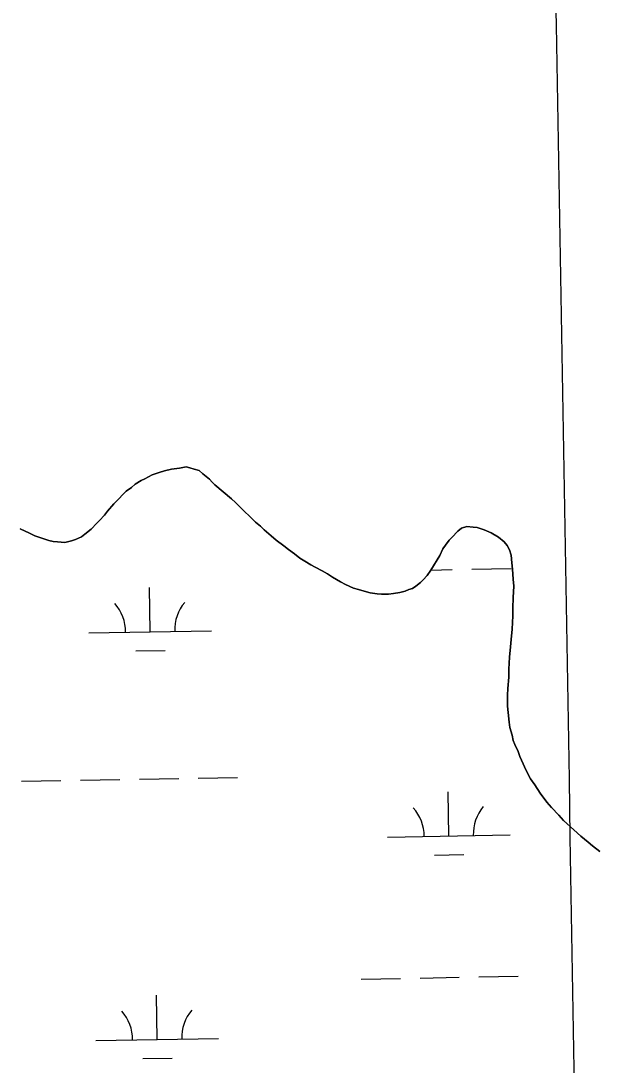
# Model space of a CAD drawing. Extents: x 3887375 to 3925618, y 296674 to 322633.
# Drawn here: x 3907111 to 3907582, y 303424 to 304276 of the extents above; entities that cross this region are included whole.
import ezdxf

# ---------------------------------------------------------------- set-up
doc = ezdxf.new("R2010")
doc.units = 0
for name, color, linetype in [('V-GRID-MAJR', 7, 'Continuous'), ('V-TOPO-SHOR', 7, 'Continuous'), ('V-WETL-SWMP', 7, 'Continuous')]:
    doc.layers.add(name, color=color, linetype=linetype)

msp = doc.modelspace()

# ---------------------------------------------------------------- linework, layer by layer
at = {"layer": 'V-GRID-MAJR'}
msp.add_spline([(3907580.12, 302379.41), (3907476.16, 308435.86), (3907372.14, 314495.79), (3907268.13, 320555.71), (3907268.07, 320559.18)], degree=3, dxfattribs=at)
at = {"layer": 'V-TOPO-SHOR'}
for points in [[(3907410.84, 303807.97), (3907405.15, 303807.91), (3907401.64, 303808.31), (3907395.94, 303809.12), (3907392.86, 303809.96), (3907386.27, 303811.64), (3907382.31, 303812.91), (3907375.71, 303815.9), (3907371.74, 303818.05), (3907365.13, 303821.92), (3907361.16, 303824.5), (3907356.75, 303827.08), (3907351.02, 303830.08), (3907347.5, 303831.8), (3907342.64, 303834.81), (3907338.67, 303837.39), (3907334.25, 303840.85), (3907329.39, 303844.3), (3907325.42, 303847.32), (3907319.23, 303852.07), (3907315.25, 303855.53), (3907309.5, 303860.29), (3907306.4, 303863.32), (3907302.42, 303866.78), (3907300.21, 303868.94), (3907297.55, 303871.54), (3907293.56, 303875.44), (3907290.46, 303878.48), (3907288.25, 303880.64), (3907286.03, 303882.8), (3907282.93, 303885.84), (3907269.23, 303897.07), (3907267.01, 303899.24), (3907264.79, 303901.84), (3907262.14, 303904.01), (3907259.49, 303906.17), (3907256.4, 303908.76), (3907252.44, 303910.03), (3907248.92, 303910.87), (3907245.85, 303911.71), (3907240.6, 303910.77), (3907234.04, 303909.82), (3907228.36, 303908.45), (3907224, 303907.08), (3907218.32, 303905.27), (3907212.22, 303902.13), (3907209.17, 303900.79), (3907204.39, 303897.67), (3907201.35, 303895), (3907197, 303891.89), (3907194.41, 303889.23), (3907190.94, 303885.69), (3907187.04, 303881.7), (3907181.85, 303875.51), (3907179.26, 303872.42), (3907175.37, 303867.99), (3907173.2, 303865.78), (3907168.44, 303860.91), (3907163.23, 303856.91), (3907160.62, 303854.69), (3907155.83, 303852.44), (3907152.33, 303851.53), (3907147.09, 303850.16), (3907140.95, 303850.52), (3907137.45, 303850.92), (3907133.93, 303851.76), (3907129.09, 303853.46), (3907122.5, 303855.58), (3907118.09, 303857.72), (3907110.61, 303861.14)], [(3907583.16, 303597.86), (3907576.97, 303602.61), (3907573.43, 303605.64), (3907567.68, 303610.39), (3907561.93, 303615.59), (3907553.52, 303623.38), (3907549.53, 303627.72), (3907543.77, 303633.78), (3907539.77, 303638.12), (3907534.44, 303645.51), (3907529.98, 303652.47), (3907526.42, 303657.24), (3907522.83, 303664.65), (3907520.59, 303669.45), (3907517.89, 303675.55), (3907516.53, 303679.48), (3907513.84, 303685.14), (3907512.49, 303688.63), (3907511.57, 303693), (3907509.75, 303699.12), (3907509.26, 303703.49), (3907508.29, 303711.37), (3907507.8, 303716.62), (3907507.7, 303725.38), (3907508.07, 303731.08), (3907508.85, 303740.29), (3907508.77, 303746.86), (3907509.54, 303756.5), (3907510.33, 303764.83), (3907510.7, 303770.97), (3907511.48, 303779.3), (3907512.24, 303790.26), (3907512.17, 303796.39), (3907512.51, 303805.16), (3907512.84, 303814.36), (3907512.34, 303820.05), (3907511.81, 303828.37), (3907511.31, 303833.62), (3907510.81, 303839.75), (3907509.44, 303844.11), (3907507.65, 303847.6), (3907504.99, 303850.64), (3907500.57, 303854.53), (3907494.4, 303857.97), (3907488.67, 303860.53), (3907482.96, 303862.22), (3907479.89, 303862.62), (3907474.63, 303863), (3907470.26, 303861.64), (3907467.22, 303859.42), (3907462.46, 303854.1), (3907460.29, 303851.89), (3907457.27, 303847.91), (3907455.12, 303844.82), (3907452.55, 303839.54), (3907450.39, 303836.01), (3907447.38, 303831.16), (3907445.23, 303827.63), (3907442.21, 303823.21), (3907439.19, 303819.68), (3907437.02, 303817.46), (3907433.11, 303814.35), (3907430.5, 303812.57), (3907427.45, 303811.66), (3907424.4, 303810.31), (3907420.03, 303809.39), (3907414.78, 303808.45), (3907410.84, 303807.97)]]:
    msp.add_lwpolyline(points, dxfattribs=at)
at = {"layer": 'V-WETL-SWMP'}
for p, q in [((3907212.22, 303902.13), (3907218.32, 303905.27)), ((3907218.32, 303905.27), (3907224, 303907.08)), ((3907224, 303907.08), (3907228.36, 303908.45)), ((3907228.36, 303908.45), (3907234.04, 303909.82)), ((3907234.04, 303909.82), (3907240.6, 303910.77)), ((3907240.6, 303910.77), (3907245.85, 303911.71)), ((3907245.85, 303911.71), (3907248.92, 303910.87)), ((3907248.92, 303910.87), (3907252.44, 303910.03)), ((3907252.44, 303910.03), (3907256.4, 303908.76)), ((3907256.4, 303908.76), (3907259.49, 303906.16)), ((3907259.49, 303906.16), (3907262.14, 303904)), ((3907201.35, 303895), (3907204.39, 303897.67)), ((3907204.39, 303897.67), (3907209.17, 303900.79)), ((3907209.17, 303900.79), (3907212.22, 303902.13)), ((3907262.14, 303904), (3907264.79, 303901.84)), ((3907264.79, 303901.84), (3907267.01, 303899.24)), ((3907267.01, 303899.24), (3907269.23, 303897.07)), ((3907269.23, 303897.07), (3907282.93, 303885.84)), ((3907190.94, 303885.69), (3907194.41, 303889.23)), ((3907194.41, 303889.23), (3907197, 303891.89)), ((3907197, 303891.89), (3907201.35, 303895)), ((3907181.85, 303875.51), (3907187.04, 303881.7)), ((3907187.04, 303881.7), (3907190.94, 303885.69)), ((3907282.93, 303885.84), (3907286.04, 303882.8)), ((3907286.04, 303882.8), (3907288.25, 303880.64)), ((3907288.25, 303880.64), (3907290.46, 303878.47)), ((3907175.37, 303867.99), (3907179.26, 303872.42)), ((3907179.26, 303872.42), (3907181.85, 303875.51)), ((3907290.46, 303878.47), (3907293.56, 303875.44)), ((3907293.56, 303875.44), (3907297.55, 303871.54)), ((3907297.55, 303871.54), (3907300.21, 303868.94)), ((3907168.44, 303860.91), (3907173.2, 303865.78)), ((3907173.2, 303865.78), (3907175.37, 303867.99)), ((3907300.21, 303868.94), (3907302.42, 303866.78)), ((3907302.42, 303866.78), (3907306.4, 303863.32)), ((3907306.4, 303863.32), (3907309.5, 303860.29)), ((3907470.26, 303861.64), (3907474.63, 303863)), ((3907474.63, 303863), (3907479.89, 303862.62)), ((3907479.89, 303862.62), (3907482.96, 303862.22)), ((3907482.96, 303862.22), (3907488.67, 303860.53)), ((3907110.61, 303861.14), (3907118.09, 303857.72)), ((3907118.09, 303857.72), (3907122.5, 303855.58)), ((3907122.5, 303855.58), (3907129.09, 303853.46)), ((3907155.83, 303852.44), (3907160.62, 303854.69)), ((3907160.62, 303854.69), (3907163.23, 303856.91)), ((3907163.23, 303856.91), (3907168.44, 303860.91)), ((3907309.5, 303860.29), (3907315.25, 303855.53)), ((3907315.25, 303855.53), (3907319.23, 303852.07)), ((3907460.29, 303851.89), (3907462.46, 303854.1)), ((3907462.46, 303854.1), (3907467.22, 303859.41)), ((3907467.22, 303859.41), (3907470.26, 303861.64)), ((3907488.67, 303860.53), (3907494.4, 303857.97)), ((3907494.4, 303857.97), (3907500.57, 303854.53)), ((3907500.57, 303854.53), (3907504.99, 303850.64)), ((3907129.09, 303853.46), (3907133.93, 303851.76)), ((3907133.93, 303851.76), (3907137.45, 303850.92)), ((3907137.45, 303850.92), (3907140.95, 303850.52)), ((3907140.95, 303850.52), (3907147.09, 303850.15)), ((3907147.09, 303850.15), (3907152.33, 303851.53)), ((3907152.33, 303851.53), (3907155.83, 303852.44)), ((3907319.23, 303852.07), (3907325.42, 303847.32)), ((3907325.42, 303847.32), (3907329.4, 303844.3)), ((3907455.12, 303844.82), (3907457.27, 303847.91)), ((3907457.27, 303847.91), (3907460.29, 303851.89)), ((3907504.99, 303850.64), (3907507.65, 303847.6)), ((3907507.65, 303847.6), (3907509.44, 303844.11)), ((3907329.4, 303844.3), (3907334.25, 303840.85)), ((3907334.25, 303840.85), (3907338.67, 303837.39)), ((3907338.67, 303837.39), (3907342.64, 303834.81)), ((3907450.4, 303836.01), (3907452.55, 303839.54)), ((3907452.55, 303839.54), (3907455.12, 303844.82)), ((3907509.44, 303844.11), (3907510.81, 303839.75)), ((3907510.81, 303839.75), (3907511.31, 303833.62)), ((3907342.64, 303834.81), (3907347.5, 303831.8)), ((3907347.5, 303831.8), (3907351.02, 303830.08)), ((3907351.02, 303830.08), (3907356.75, 303827.08)), ((3907445.23, 303827.63), (3907447.38, 303831.16)), ((3907447.38, 303831.16), (3907450.4, 303836.01)), ((3907478.81, 303828.2), (3907510.81, 303828.75)), ((3907511.31, 303833.62), (3907511.81, 303828.37)), ((3907511.81, 303828.37), (3907512.34, 303820.05)), ((3907356.75, 303827.08), (3907361.16, 303824.5)), ((3907361.16, 303824.5), (3907365.13, 303821.92)), ((3907365.13, 303821.92), (3907371.74, 303818.05)), ((3907437.02, 303817.46), (3907439.19, 303819.68)), ((3907439.19, 303819.68), (3907442.21, 303823.21)), ((3907442.21, 303823.21), (3907445.23, 303827.63)), ((3907445.23, 303827.62), (3907462.82, 303827.92)), ((3907512.34, 303820.05), (3907512.84, 303814.36)), ((3907216.59, 303777.26), (3907215.97, 303813.26)), ((3907371.74, 303818.05), (3907375.71, 303815.9)), ((3907375.71, 303815.9), (3907382.31, 303812.91)), ((3907382.31, 303812.91), (3907386.27, 303811.64)), ((3907386.27, 303811.64), (3907392.86, 303809.96)), ((3907424.4, 303810.31), (3907427.45, 303811.66)), ((3907427.45, 303811.66), (3907430.5, 303812.57)), ((3907430.5, 303812.57), (3907433.11, 303814.35)), ((3907433.11, 303814.35), (3907437.02, 303817.46)), ((3907512.84, 303814.36), (3907512.51, 303805.16)), ((3907392.86, 303809.96), (3907395.94, 303809.12)), ((3907395.94, 303809.12), (3907401.64, 303808.31)), ((3907401.64, 303808.31), (3907405.15, 303807.91)), ((3907405.15, 303807.91), (3907410.84, 303807.97)), ((3907410.84, 303807.97), (3907414.78, 303808.45)), ((3907414.78, 303808.45), (3907420.03, 303809.39)), ((3907420.03, 303809.39), (3907424.4, 303810.31)), ((3907512.51, 303805.16), (3907512.17, 303796.39)), ((3907512.17, 303796.39), (3907512.23, 303790.26)), ((3907512.23, 303790.26), (3907511.48, 303779.3)), ((3907166.59, 303776.4), (3907266.58, 303778.12)), ((3907511.48, 303779.3), (3907510.7, 303770.97)), ((3907510.7, 303770.97), (3907510.33, 303764.83)), ((3907204.85, 303761.63), (3907228.85, 303762.04)), ((3907510.33, 303764.83), (3907509.54, 303756.5)), ((3907509.54, 303756.5), (3907508.77, 303746.85)), ((3907508.77, 303746.85), (3907508.85, 303740.29)), ((3907508.85, 303740.29), (3907508.08, 303731.08)), ((3907508.08, 303731.08), (3907507.7, 303725.38)), ((3907507.7, 303725.38), (3907507.8, 303716.62)), ((3907507.8, 303716.62), (3907508.29, 303711.37)), ((3907508.29, 303711.37), (3907509.26, 303703.49)), ((3907509.26, 303703.49), (3907509.75, 303699.12)), ((3907509.75, 303699.12), (3907511.56, 303693)), ((3907511.56, 303693), (3907512.49, 303688.63)), ((3907512.49, 303688.63), (3907513.84, 303685.14)), ((3907513.84, 303685.14), (3907516.54, 303679.48)), ((3907516.54, 303679.48), (3907517.89, 303675.55)), ((3907517.89, 303675.55), (3907520.59, 303669.45)), ((3907520.59, 303669.45), (3907522.83, 303664.65)), ((3907255.8, 303657.85), (3907287.79, 303658.39)), ((3907522.83, 303664.65), (3907526.42, 303657.25)), ((3907111.82, 303655.37), (3907143.81, 303655.92)), ((3907159.81, 303656.2), (3907191.81, 303656.75)), ((3907207.8, 303657.02), (3907239.8, 303657.57)), ((3907526.42, 303657.25), (3907529.98, 303652.47)), ((3907529.98, 303652.47), (3907534.44, 303645.51)), ((3907459.95, 303610.6), (3907459.34, 303646.59)), ((3907534.44, 303645.51), (3907539.77, 303638.12)), ((3907539.77, 303638.12), (3907543.77, 303633.78)), ((3907543.77, 303633.78), (3907549.53, 303627.72)), ((3907549.53, 303627.72), (3907553.52, 303623.38)), ((3907553.52, 303623.38), (3907561.93, 303615.59)), ((3907561.93, 303615.59), (3907567.68, 303610.39)), ((3907409.96, 303609.74), (3907509.95, 303611.46)), ((3907567.68, 303610.39), (3907573.43, 303605.64)), ((3907573.43, 303605.64), (3907576.97, 303602.61)), ((3907576.97, 303602.61), (3907583.16, 303597.86)), ((3907448.22, 303594.97), (3907472.22, 303595.38)), ((3907484.52, 303495.57), (3907516.52, 303496.12)), ((3907388.54, 303493.93), (3907420.53, 303494.47)), ((3907436.53, 303494.75), (3907468.53, 303495.3)), ((3907222.3, 303444.64), (3907221.68, 303480.63)), ((3907172.3, 303443.78), (3907272.29, 303445.49)), ((3907210.56, 303429), (3907234.56, 303429.41))]:
    msp.add_line(p, q, dxfattribs=at)
for centre, start, end in [((3907161.34, 303776.79), 0.21154, 41.7552), ((3907271.81, 303778.68), 140.21154, 181.75519), ((3907404.71, 303610.13), 0.21154, 41.7552), ((3907515.18, 303612.02), 140.21154, 181.75519), ((3907167.05, 303444.16), 0.21154, 41.7552), ((3907277.52, 303446.06), 140.21154, 181.75519)]:
    msp.add_arc(centre, 35.25, start, end, dxfattribs=at)

doc.saveas('drawing.dxf')
